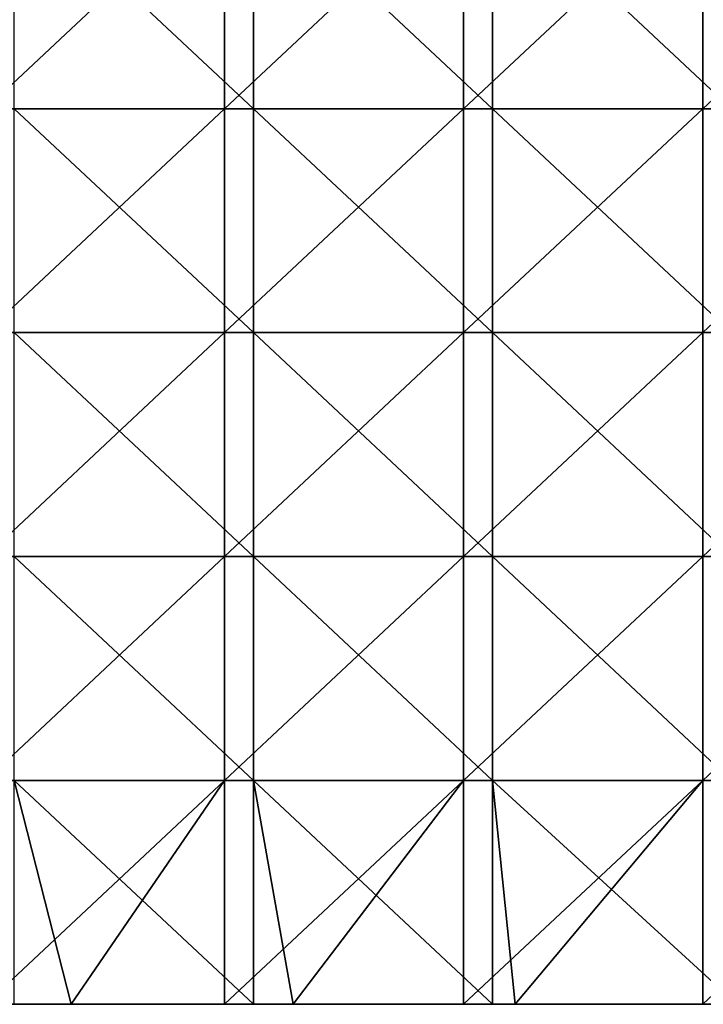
# Model space of a CAD drawing. Header units: inches. Extents: x -4.75 to 4.5, y 0 to 1.88.
# Tile 388 of 462: x 3.86 to 4.09, y 0 to 0.33. Entities that reach past the tile are written whole.
import ezdxf

# ---------------------------------------------------------------- set-up
doc = ezdxf.new("R2010")
doc.units = ezdxf.units.IN
doc.header["$LTSCALE"] = 101.851852
doc.header["$MEASUREMENT"] = 0
for name, color, linetype in [('1', 7, 'CONTINUOUS'), ('13', 7, 'CONTINUOUS'), ('14', 7, 'CONTINUOUS')]:
    doc.layers.add(name, color=color, linetype=linetype)

msp = doc.modelspace()

# ---------------------------------------------------------------- linework, layer by layer
at = {"layer": '1', "color": 13, "linetype": 'Continuous', "true_color": 0xd67263}
for points in [[(3.78011, 0, -0.04003), (3.78048, 0, -0.12011), (3.8599, 0, -0.04003), (3.78011, 0, -0.04003)], [(3.78011, 0, -0.04003), (3.8599, 0, -0.04003), (3.78011, 0, 0.04005), (3.78011, 0, -0.04003)], [(3.78011, 0, 0.04005), (3.8599, 0, -0.04003), (3.8599, 0, 0.04005), (3.78011, 0, 0.04005)], [(3.78011, 0, 0.04005), (3.8599, 0, 0.04005), (3.78048, 0, 0.12013), (3.78011, 0, 0.04005)], [(3.78017, 0, -0.76075), (3.78191, 0, -0.84083), (3.85995, 0, -0.76075), (3.78017, 0, -0.76075)], [(3.78017, 0, -0.76075), (3.85995, 0, -0.76075), (3.85882, 0, -0.68067), (3.78017, 0, -0.76075)], [(3.78017, 0, 0.76077), (3.85882, 0, 0.68069), (3.85995, 0, 0.76077), (3.78017, 0, 0.76077)], [(3.78017, 0, 0.76077), (3.85995, 0, 0.76077), (3.78191, 0, 0.84085), (3.78017, 0, 0.76077)], [(3.78048, 0, -0.12011), (3.78086, 0, -0.20019), (3.86023, 0, -0.12011), (3.78048, 0, -0.12011)], [(3.78048, 0, -0.12011), (3.86023, 0, -0.12011), (3.8599, 0, -0.04003), (3.78048, 0, -0.12011)], [(3.78048, 0, 0.12013), (3.8599, 0, 0.04005), (3.86023, 0, 0.12013), (3.78048, 0, 0.12013)], [(3.78048, 0, 0.12013), (3.86023, 0, 0.12013), (3.78086, 0, 0.20021), (3.78048, 0, 0.12013)], [(3.78086, 0, -0.20019), (3.78123, 0, -0.28027), (3.86056, 0, -0.20019), (3.78086, 0, -0.20019)], [(3.78086, 0, -0.20019), (3.86056, 0, -0.20019), (3.86023, 0, -0.12011), (3.78086, 0, -0.20019)], [(3.78086, 0, 0.20021), (3.86023, 0, 0.12013), (3.86056, 0, 0.20021), (3.78086, 0, 0.20021)], [(3.78086, 0, 0.20021), (3.86056, 0, 0.20021), (3.78123, 0, 0.28029), (3.78086, 0, 0.20021)], [(3.78123, 0, -0.28027), (3.78161, 0, -0.36035), (3.8609, 0, -0.28027), (3.78123, 0, -0.28027)], [(3.78123, 0, -0.28027), (3.8609, 0, -0.28027), (3.86056, 0, -0.20019), (3.78123, 0, -0.28027)], [(3.78123, 0, 0.28029), (3.86056, 0, 0.20021), (3.8609, 0, 0.28029), (3.78123, 0, 0.28029)], [(3.78123, 0, 0.28029), (3.8609, 0, 0.28029), (3.78161, 0, 0.36037), (3.78123, 0, 0.28029)], [(3.78161, 0, -0.36035), (3.78261, 0, -0.44043), (3.86123, 0, -0.36035), (3.78161, 0, -0.36035)], [(3.78161, 0, -0.36035), (3.86123, 0, -0.36035), (3.8609, 0, -0.28027), (3.78161, 0, -0.36035)], [(3.78161, 0, 0.36037), (3.8609, 0, 0.28029), (3.86123, 0, 0.36037), (3.78161, 0, 0.36037)], [(3.78161, 0, 0.36037), (3.86123, 0, 0.36037), (3.78261, 0, 0.44045), (3.78161, 0, 0.36037)], [(3.78365, 0, 0.92093), (3.78191, 0, 0.84085), (3.8615, 0, 0.84085), (3.78365, 0, 0.92093)], [(3.78191, 0, -0.84083), (3.78365, 0, -0.92091), (3.8615, 0, -0.84083), (3.78191, 0, -0.84083)], [(3.78191, 0, -0.84083), (3.8615, 0, -0.84083), (3.85995, 0, -0.76075), (3.78191, 0, -0.84083)], [(3.78191, 0, 0.84085), (3.85995, 0, 0.76077), (3.8615, 0, 0.84085), (3.78191, 0, 0.84085)], [(3.78261, 0, -0.44043), (3.78375, 0, -0.52051), (3.86212, 0, -0.44043), (3.78261, 0, -0.44043)], [(3.78261, 0, -0.44043), (3.86212, 0, -0.44043), (3.86123, 0, -0.36035), (3.78261, 0, -0.44043)], [(3.78261, 0, 0.44045), (3.86123, 0, 0.36037), (3.86212, 0, 0.44045), (3.78261, 0, 0.44045)], [(3.78261, 0, 0.44045), (3.86212, 0, 0.44045), (3.78375, 0, 0.52053), (3.78261, 0, 0.44045)], [(3.78365, 0, 0.92093), (3.86304, 0, 0.92093), (3.85834, 0, 1.00101), (3.78365, 0, 0.92093)], [(3.86304, 0, 0.92093), (3.78365, 0, 0.92093), (3.8615, 0, 0.84085), (3.86304, 0, 0.92093)], [(3.78365, 0, -0.92091), (3.85835, 0, -1.00099), (3.86304, 0, -0.92091), (3.78365, 0, -0.92091)], [(3.78365, 0, -0.92091), (3.86304, 0, -0.92091), (3.8615, 0, -0.84083), (3.78365, 0, -0.92091)], [(3.78375, 0, -0.52051), (3.78489, 0, -0.60059), (3.86313, 0, -0.52051), (3.78375, 0, -0.52051)], [(3.78375, 0, -0.52051), (3.86313, 0, -0.52051), (3.86212, 0, -0.44043), (3.78375, 0, -0.52051)], [(3.78375, 0, 0.52053), (3.86212, 0, 0.44045), (3.86313, 0, 0.52053), (3.78375, 0, 0.52053)], [(3.78375, 0, 0.52053), (3.86313, 0, 0.52053), (3.78489, 0, 0.60061), (3.78375, 0, 0.52053)], [(3.78489, 0, -0.60059), (3.85882, 0, -0.68067), (3.86414, 0, -0.60059), (3.78489, 0, -0.60059)], [(3.78489, 0, -0.60059), (3.86414, 0, -0.60059), (3.86313, 0, -0.52051), (3.78489, 0, -0.60059)], [(3.78489, 0, 0.60061), (3.86313, 0, 0.52053), (3.86414, 0, 0.60061), (3.78489, 0, 0.60061)], [(3.78489, 0, 0.60061), (3.86414, 0, 0.60061), (3.85882, 0, 0.68069), (3.78489, 0, 0.60061)], [(3.79848, 0, 1.16117), (3.84561, 0, 1.08109), (3.8781, 0, 1.16117), (3.79848, 0, 1.16117)], [(3.79848, 0, 1.16117), (3.8781, 0, 1.16117), (3.83197, 0, 1.24125), (3.79848, 0, 1.16117)], [(3.79849, 0, -1.16115), (3.832, 0, -1.24123), (3.8781, 0, -1.16115), (3.79849, 0, -1.16115)], [(3.79849, 0, -1.16115), (3.8781, 0, -1.16115), (3.84561, 0, -1.08107), (3.79849, 0, -1.16115)], [(3.83197, 0, 1.24125), (3.8781, 0, 1.16117), (3.91164, 0, 1.24125), (3.83197, 0, 1.24125)], [(3.83197, 0, 1.24125), (3.91164, 0, 1.24125), (3.84788, 0, 1.25), (3.83197, 0, 1.24125)], [(3.85754, 0, -1.25), (3.87661, 0, -1.25), (3.832, 0, -1.24123), (3.85754, 0, -1.25)], [(3.832, 0, -1.24123), (3.87661, 0, -1.25), (3.91167, 0, -1.24123), (3.832, 0, -1.24123)], [(3.832, 0, -1.24123), (3.91167, 0, -1.24123), (3.8781, 0, -1.16115), (3.832, 0, -1.24123)], [(3.84561, 0, 1.08109), (3.85834, 0, 1.00101), (3.92516, 0, 1.08109), (3.84561, 0, 1.08109)], [(3.84561, 0, 1.08109), (3.92516, 0, 1.08109), (3.8781, 0, 1.16117), (3.84561, 0, 1.08109)], [(3.85835, 0, -1.00099), (3.84561, 0, -1.08107), (3.92517, 0, -1.08107), (3.85835, 0, -1.00099)], [(3.84561, 0, -1.08107), (3.8781, 0, -1.16115), (3.92517, 0, -1.08107), (3.84561, 0, -1.08107)], [(3.84788, 0, 1.25), (3.91164, 0, 1.24125), (3.87661, 0, 1.25), (3.84788, 0, 1.25)], [(3.85834, 0, 1.00101), (3.86304, 0, 0.92093), (3.9383, 0, 1.00101), (3.85834, 0, 1.00101)], [(3.85834, 0, 1.00101), (3.9383, 0, 1.00101), (3.92516, 0, 1.08109), (3.85834, 0, 1.00101)], [(3.85835, 0, -1.00099), (3.9383, 0, -1.00099), (3.86304, 0, -0.92091), (3.85835, 0, -1.00099)], [(3.9383, 0, -1.00099), (3.85835, 0, -1.00099), (3.92517, 0, -1.08107), (3.9383, 0, -1.00099)], [(3.85882, 0, -0.68067), (3.85995, 0, -0.76075), (3.93874, 0, -0.68067), (3.85882, 0, -0.68067)], [(3.85882, 0, -0.68067), (3.93874, 0, -0.68067), (3.86414, 0, -0.60059), (3.85882, 0, -0.68067)], [(3.85882, 0, 0.68069), (3.86414, 0, 0.60061), (3.93874, 0, 0.68069), (3.85882, 0, 0.68069)], [(3.85882, 0, 0.68069), (3.93874, 0, 0.68069), (3.85995, 0, 0.76077), (3.85882, 0, 0.68069)], [(3.8599, 0, -0.04003), (3.86023, 0, -0.12011), (3.93968, 0, -0.04003), (3.8599, 0, -0.04003)], [(3.8599, 0, -0.04003), (3.93968, 0, -0.04003), (3.8599, 0, 0.04005), (3.8599, 0, -0.04003)], [(3.8599, 0, 0.04005), (3.93968, 0, -0.04003), (3.93968, 0, 0.04005), (3.8599, 0, 0.04005)], [(3.8599, 0, 0.04005), (3.93968, 0, 0.04005), (3.86023, 0, 0.12013), (3.8599, 0, 0.04005)], [(3.85995, 0, -0.76075), (3.8615, 0, -0.84083), (3.93973, 0, -0.76075), (3.85995, 0, -0.76075)], [(3.85995, 0, -0.76075), (3.93973, 0, -0.76075), (3.93874, 0, -0.68067), (3.85995, 0, -0.76075)], [(3.85995, 0, 0.76077), (3.93874, 0, 0.68069), (3.93973, 0, 0.76077), (3.85995, 0, 0.76077)], [(3.85995, 0, 0.76077), (3.93973, 0, 0.76077), (3.8615, 0, 0.84085), (3.85995, 0, 0.76077)], [(3.86023, 0, -0.12011), (3.86056, 0, -0.20019), (3.93997, 0, -0.12011), (3.86023, 0, -0.12011)], [(3.86023, 0, -0.12011), (3.93997, 0, -0.12011), (3.93968, 0, -0.04003), (3.86023, 0, -0.12011)], [(3.86023, 0, 0.12013), (3.93968, 0, 0.04005), (3.93997, 0, 0.12013), (3.86023, 0, 0.12013)], [(3.86023, 0, 0.12013), (3.93997, 0, 0.12013), (3.86056, 0, 0.20021), (3.86023, 0, 0.12013)], [(3.86056, 0, -0.20019), (3.8609, 0, -0.28027), (3.94027, 0, -0.20019), (3.86056, 0, -0.20019)], [(3.86056, 0, -0.20019), (3.94027, 0, -0.20019), (3.93997, 0, -0.12011), (3.86056, 0, -0.20019)], [(3.86056, 0, 0.20021), (3.93997, 0, 0.12013), (3.94027, 0, 0.20021), (3.86056, 0, 0.20021)], [(3.86056, 0, 0.20021), (3.94027, 0, 0.20021), (3.8609, 0, 0.28029), (3.86056, 0, 0.20021)], [(3.8609, 0, -0.28027), (3.86123, 0, -0.36035), (3.94056, 0, -0.28027), (3.8609, 0, -0.28027)], [(3.8609, 0, -0.28027), (3.94056, 0, -0.28027), (3.94027, 0, -0.20019), (3.8609, 0, -0.28027)], [(3.8609, 0, 0.28029), (3.94027, 0, 0.20021), (3.94056, 0, 0.28029), (3.8609, 0, 0.28029)], [(3.8609, 0, 0.28029), (3.94056, 0, 0.28029), (3.86123, 0, 0.36037), (3.8609, 0, 0.28029)], [(3.86123, 0, -0.36035), (3.86212, 0, -0.44043), (3.94085, 0, -0.36035), (3.86123, 0, -0.36035)], [(3.86123, 0, -0.36035), (3.94085, 0, -0.36035), (3.94056, 0, -0.28027), (3.86123, 0, -0.36035)], [(3.86123, 0, 0.36037), (3.94056, 0, 0.28029), (3.94085, 0, 0.36037), (3.86123, 0, 0.36037)], [(3.86123, 0, 0.36037), (3.94085, 0, 0.36037), (3.86212, 0, 0.44045), (3.86123, 0, 0.36037)], [(3.86304, 0, 0.92093), (3.8615, 0, 0.84085), (3.94108, 0, 0.84085), (3.86304, 0, 0.92093)], [(3.8615, 0, -0.84083), (3.86304, 0, -0.92091), (3.94108, 0, -0.84083), (3.8615, 0, -0.84083)], [(3.8615, 0, -0.84083), (3.94108, 0, -0.84083), (3.93973, 0, -0.76075), (3.8615, 0, -0.84083)], [(3.8615, 0, 0.84085), (3.93973, 0, 0.76077), (3.94108, 0, 0.84085), (3.8615, 0, 0.84085)], [(3.86212, 0, -0.44043), (3.86313, 0, -0.52051), (3.94163, 0, -0.44043), (3.86212, 0, -0.44043)], [(3.86212, 0, -0.44043), (3.94163, 0, -0.44043), (3.94085, 0, -0.36035), (3.86212, 0, -0.44043)], [(3.86212, 0, 0.44045), (3.94085, 0, 0.36037), (3.94163, 0, 0.44045), (3.86212, 0, 0.44045)], [(3.86212, 0, 0.44045), (3.94163, 0, 0.44045), (3.86313, 0, 0.52053), (3.86212, 0, 0.44045)], [(3.86304, 0, 0.92093), (3.94244, 0, 0.92093), (3.9383, 0, 1.00101), (3.86304, 0, 0.92093)], [(3.94244, 0, 0.92093), (3.86304, 0, 0.92093), (3.94108, 0, 0.84085), (3.94244, 0, 0.92093)], [(3.86304, 0, -0.92091), (3.9383, 0, -1.00099), (3.94244, 0, -0.92091), (3.86304, 0, -0.92091)], [(3.86304, 0, -0.92091), (3.94244, 0, -0.92091), (3.94108, 0, -0.84083), (3.86304, 0, -0.92091)], [(3.86313, 0, -0.52051), (3.86414, 0, -0.60059), (3.94252, 0, -0.52051), (3.86313, 0, -0.52051)], [(3.86313, 0, -0.52051), (3.94252, 0, -0.52051), (3.94163, 0, -0.44043), (3.86313, 0, -0.52051)], [(3.86313, 0, 0.52053), (3.94163, 0, 0.44045), (3.94252, 0, 0.52053), (3.86313, 0, 0.52053)], [(3.86313, 0, 0.52053), (3.94252, 0, 0.52053), (3.86414, 0, 0.60061), (3.86313, 0, 0.52053)], [(3.86414, 0, -0.60059), (3.93874, 0, -0.68067), (3.9434, 0, -0.60059), (3.86414, 0, -0.60059)], [(3.86414, 0, -0.60059), (3.9434, 0, -0.60059), (3.94252, 0, -0.52051), (3.86414, 0, -0.60059)], [(3.86414, 0, 0.60061), (3.94252, 0, 0.52053), (3.9434, 0, 0.60061), (3.86414, 0, 0.60061)], [(3.86414, 0, 0.60061), (3.9434, 0, 0.60061), (3.93874, 0, 0.68069), (3.86414, 0, 0.60061)], [(3.87661, 0, 1.25), (3.91164, 0, 1.24125), (3.92796, 0, 1.25), (3.87661, 0, 1.25)], [(3.87661, 0, -1.25), (3.93762, 0, -1.25), (3.91167, 0, -1.24123), (3.87661, 0, -1.25)], [(3.8781, 0, 1.16117), (3.92516, 0, 1.08109), (3.95771, 0, 1.16117), (3.8781, 0, 1.16117)], [(3.8781, 0, 1.16117), (3.95771, 0, 1.16117), (3.91164, 0, 1.24125), (3.8781, 0, 1.16117)], [(3.8781, 0, -1.16115), (3.91167, 0, -1.24123), (3.95772, 0, -1.16115), (3.8781, 0, -1.16115)], [(3.8781, 0, -1.16115), (3.95772, 0, -1.16115), (3.92517, 0, -1.08107), (3.8781, 0, -1.16115)], [(3.91164, 0, 1.24125), (3.95771, 0, 1.16117), (3.99131, 0, 1.24125), (3.91164, 0, 1.24125)], [(3.91164, 0, 1.24125), (3.99131, 0, 1.24125), (3.92796, 0, 1.25), (3.91164, 0, 1.24125)], [(3.93762, 0, -1.25), (3.95093, 0, -1.25), (3.91167, 0, -1.24123), (3.93762, 0, -1.25)], [(3.91167, 0, -1.24123), (3.95093, 0, -1.25), (3.99134, 0, -1.24123), (3.91167, 0, -1.24123)], [(3.91167, 0, -1.24123), (3.99134, 0, -1.24123), (3.95772, 0, -1.16115), (3.91167, 0, -1.24123)], [(3.92516, 0, 1.08109), (3.9383, 0, 1.00101), (4.00472, 0, 1.08109), (3.92516, 0, 1.08109)], [(3.92516, 0, 1.08109), (4.00472, 0, 1.08109), (3.95771, 0, 1.16117), (3.92516, 0, 1.08109)], [(3.9383, 0, -1.00099), (3.92517, 0, -1.08107), (4.00472, 0, -1.08107), (3.9383, 0, -1.00099)], [(3.92517, 0, -1.08107), (3.95772, 0, -1.16115), (4.00472, 0, -1.08107), (3.92517, 0, -1.08107)], [(3.92796, 0, 1.25), (3.99131, 0, 1.24125), (3.95093, 0, 1.25), (3.92796, 0, 1.25)], [(3.9383, 0, 1.00101), (3.94244, 0, 0.92093), (4.01826, 0, 1.00101), (3.9383, 0, 1.00101)], [(3.9383, 0, 1.00101), (4.01826, 0, 1.00101), (4.00472, 0, 1.08109), (3.9383, 0, 1.00101)], [(3.9383, 0, -1.00099), (4.01826, 0, -1.00099), (3.94244, 0, -0.92091), (3.9383, 0, -1.00099)], [(4.01826, 0, -1.00099), (3.9383, 0, -1.00099), (4.00472, 0, -1.08107), (4.01826, 0, -1.00099)], [(3.93874, 0, -0.68067), (3.93973, 0, -0.76075), (4.01867, 0, -0.68067), (3.93874, 0, -0.68067)], [(3.93874, 0, -0.68067), (4.01867, 0, -0.68067), (3.9434, 0, -0.60059), (3.93874, 0, -0.68067)], [(3.93874, 0, 0.68069), (3.9434, 0, 0.60061), (4.01867, 0, 0.68069), (3.93874, 0, 0.68069)], [(3.93874, 0, 0.68069), (4.01867, 0, 0.68069), (3.93973, 0, 0.76077), (3.93874, 0, 0.68069)], [(3.93968, 0, -0.04003), (3.93997, 0, -0.12011), (4.01947, 0, -0.04003), (3.93968, 0, -0.04003)], [(3.93968, 0, -0.04003), (4.01947, 0, -0.04003), (3.93968, 0, 0.04005), (3.93968, 0, -0.04003)], [(3.93968, 0, 0.04005), (4.01947, 0, -0.04003), (4.01947, 0, 0.04005), (3.93968, 0, 0.04005)], [(3.93968, 0, 0.04005), (4.01947, 0, 0.04005), (3.93997, 0, 0.12013), (3.93968, 0, 0.04005)], [(3.93973, 0, -0.76075), (3.94108, 0, -0.84083), (4.01951, 0, -0.76075), (3.93973, 0, -0.76075)], [(3.93973, 0, -0.76075), (4.01951, 0, -0.76075), (4.01867, 0, -0.68067), (3.93973, 0, -0.76075)], [(3.93973, 0, 0.76077), (4.01867, 0, 0.68069), (4.01951, 0, 0.76077), (3.93973, 0, 0.76077)], [(3.93973, 0, 0.76077), (4.01951, 0, 0.76077), (3.94108, 0, 0.84085), (3.93973, 0, 0.76077)], [(3.93997, 0, -0.12011), (3.94027, 0, -0.20019), (4.01972, 0, -0.12011), (3.93997, 0, -0.12011)], [(3.93997, 0, -0.12011), (4.01972, 0, -0.12011), (4.01947, 0, -0.04003), (3.93997, 0, -0.12011)], [(3.93997, 0, 0.12013), (4.01947, 0, 0.04005), (4.01972, 0, 0.12013), (3.93997, 0, 0.12013)], [(3.93997, 0, 0.12013), (4.01972, 0, 0.12013), (3.94027, 0, 0.20021), (3.93997, 0, 0.12013)], [(3.94027, 0, -0.20019), (3.94056, 0, -0.28027), (4.01997, 0, -0.20019), (3.94027, 0, -0.20019)], [(3.94027, 0, -0.20019), (4.01997, 0, -0.20019), (4.01972, 0, -0.12011), (3.94027, 0, -0.20019)], [(3.94027, 0, 0.20021), (4.01972, 0, 0.12013), (4.01997, 0, 0.20021), (3.94027, 0, 0.20021)], [(3.94027, 0, 0.20021), (4.01997, 0, 0.20021), (3.94056, 0, 0.28029), (3.94027, 0, 0.20021)], [(3.94056, 0, -0.28027), (3.94085, 0, -0.36035), (4.02022, 0, -0.28027), (3.94056, 0, -0.28027)], [(3.94056, 0, -0.28027), (4.02022, 0, -0.28027), (4.01997, 0, -0.20019), (3.94056, 0, -0.28027)], [(3.94056, 0, 0.28029), (4.01997, 0, 0.20021), (4.02022, 0, 0.28029), (3.94056, 0, 0.28029)], [(3.94056, 0, 0.28029), (4.02022, 0, 0.28029), (3.94085, 0, 0.36037), (3.94056, 0, 0.28029)], [(3.94085, 0, -0.36035), (3.94163, 0, -0.44043), (4.02047, 0, -0.36035), (3.94085, 0, -0.36035)], [(3.94085, 0, -0.36035), (4.02047, 0, -0.36035), (4.02022, 0, -0.28027), (3.94085, 0, -0.36035)], [(3.94085, 0, 0.36037), (4.02022, 0, 0.28029), (4.02047, 0, 0.36037), (3.94085, 0, 0.36037)], [(3.94085, 0, 0.36037), (4.02047, 0, 0.36037), (3.94163, 0, 0.44045), (3.94085, 0, 0.36037)], [(3.94244, 0, 0.92093), (3.94108, 0, 0.84085), (4.02067, 0, 0.84085), (3.94244, 0, 0.92093)], [(3.94108, 0, -0.84083), (3.94244, 0, -0.92091), (4.02067, 0, -0.84083), (3.94108, 0, -0.84083)], [(3.94108, 0, -0.84083), (4.02067, 0, -0.84083), (4.01951, 0, -0.76075), (3.94108, 0, -0.84083)], [(3.94108, 0, 0.84085), (4.01951, 0, 0.76077), (4.02067, 0, 0.84085), (3.94108, 0, 0.84085)], [(3.94163, 0, -0.44043), (3.94252, 0, -0.52051), (4.02114, 0, -0.44043), (3.94163, 0, -0.44043)], [(3.94163, 0, -0.44043), (4.02114, 0, -0.44043), (4.02047, 0, -0.36035), (3.94163, 0, -0.44043)], [(3.94163, 0, 0.44045), (4.02047, 0, 0.36037), (4.02114, 0, 0.44045), (3.94163, 0, 0.44045)], [(3.94163, 0, 0.44045), (4.02114, 0, 0.44045), (3.94252, 0, 0.52053), (3.94163, 0, 0.44045)], [(3.94244, 0, 0.92093), (4.02183, 0, 0.92093), (4.01826, 0, 1.00101), (3.94244, 0, 0.92093)], [(4.02183, 0, 0.92093), (3.94244, 0, 0.92093), (4.02067, 0, 0.84085), (4.02183, 0, 0.92093)], [(3.94244, 0, -0.92091), (4.01826, 0, -1.00099), (4.02183, 0, -0.92091), (3.94244, 0, -0.92091)], [(3.94244, 0, -0.92091), (4.02183, 0, -0.92091), (4.02067, 0, -0.84083), (3.94244, 0, -0.92091)], [(3.94252, 0, -0.52051), (3.9434, 0, -0.60059), (4.0219, 0, -0.52051), (3.94252, 0, -0.52051)], [(3.94252, 0, -0.52051), (4.0219, 0, -0.52051), (4.02114, 0, -0.44043), (3.94252, 0, -0.52051)], [(3.94252, 0, 0.52053), (4.02114, 0, 0.44045), (4.0219, 0, 0.52053), (3.94252, 0, 0.52053)], [(3.94252, 0, 0.52053), (4.0219, 0, 0.52053), (3.9434, 0, 0.60061), (3.94252, 0, 0.52053)], [(3.9434, 0, -0.60059), (4.01867, 0, -0.68067), (4.02266, 0, -0.60059), (3.9434, 0, -0.60059)], [(3.9434, 0, -0.60059), (4.02266, 0, -0.60059), (4.0219, 0, -0.52051), (3.9434, 0, -0.60059)], [(3.9434, 0, 0.60061), (4.0219, 0, 0.52053), (4.02266, 0, 0.60061), (3.9434, 0, 0.60061)], [(3.9434, 0, 0.60061), (4.02266, 0, 0.60061), (4.01867, 0, 0.68069), (3.9434, 0, 0.60061)], [(3.95093, 0, 1.25), (3.99131, 0, 1.24125), (4.00804, 0, 1.25), (3.95093, 0, 1.25)], [(3.95093, 0, -1.25), (4.0177, 0, -1.25), (3.99134, 0, -1.24123), (3.95093, 0, -1.25)], [(3.95771, 0, 1.16117), (4.00472, 0, 1.08109), (4.03733, 0, 1.16117), (3.95771, 0, 1.16117)], [(3.95771, 0, 1.16117), (4.03733, 0, 1.16117), (3.99131, 0, 1.24125), (3.95771, 0, 1.16117)], [(3.95772, 0, -1.16115), (3.99134, 0, -1.24123), (4.03733, 0, -1.16115), (3.95772, 0, -1.16115)], [(3.95772, 0, -1.16115), (4.03733, 0, -1.16115), (4.00472, 0, -1.08107), (3.95772, 0, -1.16115)], [(3.99131, 0, 1.24125), (4.03733, 0, 1.16117), (4.07098, 0, 1.24125), (3.99131, 0, 1.24125)], [(3.99131, 0, 1.24125), (4.07098, 0, 1.24125), (4.00804, 0, 1.25), (3.99131, 0, 1.24125)], [(4.0177, 0, -1.25), (4.02524, 0, -1.25), (3.99134, 0, -1.24123), (4.0177, 0, -1.25)], [(3.99134, 0, -1.24123), (4.02524, 0, -1.25), (4.07101, 0, -1.24123), (3.99134, 0, -1.24123)], [(3.99134, 0, -1.24123), (4.07101, 0, -1.24123), (4.03733, 0, -1.16115), (3.99134, 0, -1.24123)], [(4.00472, 0, 1.08109), (4.01826, 0, 1.00101), (4.08427, 0, 1.08109), (4.00472, 0, 1.08109)], [(4.00472, 0, 1.08109), (4.08427, 0, 1.08109), (4.03733, 0, 1.16117), (4.00472, 0, 1.08109)], [(4.01826, 0, -1.00099), (4.00472, 0, -1.08107), (4.08427, 0, -1.08107), (4.01826, 0, -1.00099)], [(4.00472, 0, -1.08107), (4.03733, 0, -1.16115), (4.08427, 0, -1.08107), (4.00472, 0, -1.08107)], [(4.00804, 0, 1.25), (4.07098, 0, 1.24125), (4.02524, 0, 1.25), (4.00804, 0, 1.25)], [(4.01826, 0, 1.00101), (4.02183, 0, 0.92093), (4.09821, 0, 1.00101), (4.01826, 0, 1.00101)], [(4.01826, 0, 1.00101), (4.09821, 0, 1.00101), (4.08427, 0, 1.08109), (4.01826, 0, 1.00101)], [(4.01826, 0, -1.00099), (4.09822, 0, -1.00099), (4.02183, 0, -0.92091), (4.01826, 0, -1.00099)], [(4.09822, 0, -1.00099), (4.01826, 0, -1.00099), (4.08427, 0, -1.08107), (4.09822, 0, -1.00099)], [(4.01867, 0, -0.68067), (4.01951, 0, -0.76075), (4.09859, 0, -0.68067), (4.01867, 0, -0.68067)], [(4.01867, 0, -0.68067), (4.09859, 0, -0.68067), (4.02266, 0, -0.60059), (4.01867, 0, -0.68067)], [(4.01867, 0, 0.68069), (4.02266, 0, 0.60061), (4.09859, 0, 0.68069), (4.01867, 0, 0.68069)], [(4.01867, 0, 0.68069), (4.09859, 0, 0.68069), (4.01951, 0, 0.76077), (4.01867, 0, 0.68069)], [(4.01947, 0, -0.04003), (4.01972, 0, -0.12011), (4.09926, 0, -0.04003), (4.01947, 0, -0.04003)], [(4.01947, 0, -0.04003), (4.09926, 0, -0.04003), (4.01947, 0, 0.04005), (4.01947, 0, -0.04003)], [(4.01947, 0, 0.04005), (4.09926, 0, -0.04003), (4.09926, 0, 0.04005), (4.01947, 0, 0.04005)], [(4.01947, 0, 0.04005), (4.09926, 0, 0.04005), (4.01972, 0, 0.12013), (4.01947, 0, 0.04005)], [(4.01951, 0, -0.76075), (4.02067, 0, -0.84083), (4.09929, 0, -0.76075), (4.01951, 0, -0.76075)], [(4.01951, 0, -0.76075), (4.09929, 0, -0.76075), (4.09859, 0, -0.68067), (4.01951, 0, -0.76075)], [(4.01951, 0, 0.76077), (4.09859, 0, 0.68069), (4.09929, 0, 0.76077), (4.01951, 0, 0.76077)], [(4.01951, 0, 0.76077), (4.09929, 0, 0.76077), (4.02067, 0, 0.84085), (4.01951, 0, 0.76077)], [(4.01972, 0, -0.12011), (4.01997, 0, -0.20019), (4.09947, 0, -0.12011), (4.01972, 0, -0.12011)], [(4.01972, 0, -0.12011), (4.09947, 0, -0.12011), (4.09926, 0, -0.04003), (4.01972, 0, -0.12011)], [(4.01972, 0, 0.12013), (4.09926, 0, 0.04005), (4.09947, 0, 0.12013), (4.01972, 0, 0.12013)], [(4.01972, 0, 0.12013), (4.09947, 0, 0.12013), (4.01997, 0, 0.20021), (4.01972, 0, 0.12013)], [(4.01997, 0, -0.20019), (4.02022, 0, -0.28027), (4.09968, 0, -0.20019), (4.01997, 0, -0.20019)], [(4.01997, 0, -0.20019), (4.09968, 0, -0.20019), (4.09947, 0, -0.12011), (4.01997, 0, -0.20019)], [(4.01997, 0, 0.20021), (4.09947, 0, 0.12013), (4.09968, 0, 0.20021), (4.01997, 0, 0.20021)], [(4.01997, 0, 0.20021), (4.09968, 0, 0.20021), (4.02022, 0, 0.28029), (4.01997, 0, 0.20021)], [(4.02022, 0, -0.28027), (4.02047, 0, -0.36035), (4.09988, 0, -0.28027), (4.02022, 0, -0.28027)], [(4.02022, 0, -0.28027), (4.09988, 0, -0.28027), (4.09968, 0, -0.20019), (4.02022, 0, -0.28027)], [(4.02022, 0, 0.28029), (4.09968, 0, 0.20021), (4.09988, 0, 0.28029), (4.02022, 0, 0.28029)], [(4.02022, 0, 0.28029), (4.09988, 0, 0.28029), (4.02047, 0, 0.36037), (4.02022, 0, 0.28029)], [(4.02047, 0, -0.36035), (4.02114, 0, -0.44043), (4.10009, 0, -0.36035), (4.02047, 0, -0.36035)], [(4.02047, 0, -0.36035), (4.10009, 0, -0.36035), (4.09988, 0, -0.28027), (4.02047, 0, -0.36035)], [(4.02047, 0, 0.36037), (4.09988, 0, 0.28029), (4.10009, 0, 0.36037), (4.02047, 0, 0.36037)], [(4.02047, 0, 0.36037), (4.10009, 0, 0.36037), (4.02114, 0, 0.44045), (4.02047, 0, 0.36037)], [(4.02183, 0, 0.92093), (4.02067, 0, 0.84085), (4.10026, 0, 0.84085), (4.02183, 0, 0.92093)], [(4.02067, 0, -0.84083), (4.02183, 0, -0.92091), (4.10026, 0, -0.84083), (4.02067, 0, -0.84083)], [(4.02067, 0, -0.84083), (4.10026, 0, -0.84083), (4.09929, 0, -0.76075), (4.02067, 0, -0.84083)], [(4.02067, 0, 0.84085), (4.09929, 0, 0.76077), (4.10026, 0, 0.84085), (4.02067, 0, 0.84085)], [(4.02114, 0, -0.44043), (4.0219, 0, -0.52051), (4.10065, 0, -0.44043), (4.02114, 0, -0.44043)], [(4.02114, 0, -0.44043), (4.10065, 0, -0.44043), (4.10009, 0, -0.36035), (4.02114, 0, -0.44043)], [(4.02114, 0, 0.44045), (4.10009, 0, 0.36037), (4.10065, 0, 0.44045), (4.02114, 0, 0.44045)], [(4.02114, 0, 0.44045), (4.10065, 0, 0.44045), (4.0219, 0, 0.52053), (4.02114, 0, 0.44045)], [(4.02183, 0, 0.92093), (4.10123, 0, 0.92093), (4.09821, 0, 1.00101), (4.02183, 0, 0.92093)], [(4.10123, 0, 0.92093), (4.02183, 0, 0.92093), (4.10026, 0, 0.84085), (4.10123, 0, 0.92093)], [(4.02183, 0, -0.92091), (4.09822, 0, -1.00099), (4.10123, 0, -0.92091), (4.02183, 0, -0.92091)], [(4.02183, 0, -0.92091), (4.10123, 0, -0.92091), (4.10026, 0, -0.84083), (4.02183, 0, -0.92091)], [(4.0219, 0, -0.52051), (4.02266, 0, -0.60059), (4.10128, 0, -0.52051), (4.0219, 0, -0.52051)], [(4.0219, 0, -0.52051), (4.10128, 0, -0.52051), (4.10065, 0, -0.44043), (4.0219, 0, -0.52051)], [(4.0219, 0, 0.52053), (4.10065, 0, 0.44045), (4.10128, 0, 0.52053), (4.0219, 0, 0.52053)], [(4.0219, 0, 0.52053), (4.10128, 0, 0.52053), (4.02266, 0, 0.60061), (4.0219, 0, 0.52053)], [(4.02266, 0, -0.60059), (4.09859, 0, -0.68067), (4.10191, 0, -0.60059), (4.02266, 0, -0.60059)], [(4.02266, 0, -0.60059), (4.10191, 0, -0.60059), (4.10128, 0, -0.52051), (4.02266, 0, -0.60059)], [(4.02266, 0, 0.60061), (4.10128, 0, 0.52053), (4.10191, 0, 0.60061), (4.02266, 0, 0.60061)], [(4.02266, 0, 0.60061), (4.10191, 0, 0.60061), (4.09859, 0, 0.68069), (4.02266, 0, 0.60061)], [(4.02524, 0, 1.25), (4.07098, 0, 1.24125), (4.08812, 0, 1.25), (4.02524, 0, 1.25)], [(4.02524, 0, -1.25), (4.09956, 0, -1.25), (4.07101, 0, -1.24123), (4.02524, 0, -1.25)], [(4.03733, 0, 1.16117), (4.08427, 0, 1.08109), (4.11694, 0, 1.16117), (4.03733, 0, 1.16117)], [(4.03733, 0, 1.16117), (4.11694, 0, 1.16117), (4.07098, 0, 1.24125), (4.03733, 0, 1.16117)], [(4.03733, 0, -1.16115), (4.07101, 0, -1.24123), (4.11695, 0, -1.16115), (4.03733, 0, -1.16115)], [(4.03733, 0, -1.16115), (4.11695, 0, -1.16115), (4.08427, 0, -1.08107), (4.03733, 0, -1.16115)], [(4.07098, 0, 1.24125), (4.11694, 0, 1.16117), (4.15065, 0, 1.24125), (4.07098, 0, 1.24125)], [(4.07098, 0, 1.24125), (4.15065, 0, 1.24125), (4.08812, 0, 1.25), (4.07098, 0, 1.24125)], [(4.07101, 0, -1.24123), (4.09956, 0, -1.25), (4.15068, 0, -1.24123), (4.07101, 0, -1.24123)], [(4.07101, 0, -1.24123), (4.15068, 0, -1.24123), (4.11695, 0, -1.16115), (4.07101, 0, -1.24123)], [(4.08427, 0, 1.08109), (4.09821, 0, 1.00101), (4.16383, 0, 1.08109), (4.08427, 0, 1.08109)], [(4.08427, 0, 1.08109), (4.16383, 0, 1.08109), (4.11694, 0, 1.16117), (4.08427, 0, 1.08109)], [(4.09822, 0, -1.00099), (4.08427, 0, -1.08107), (4.16383, 0, -1.08107), (4.09822, 0, -1.00099)], [(4.08427, 0, -1.08107), (4.11695, 0, -1.16115), (4.16383, 0, -1.08107), (4.08427, 0, -1.08107)], [(4.08812, 0, 1.25), (4.15065, 0, 1.24125), (4.09956, 0, 1.25), (4.08812, 0, 1.25)]]:
    msp.add_3dface(points, dxfattribs=at)
at = {"layer": '13', "color": 13, "linetype": 'Continuous', "true_color": 0xd67263}
for points in [[(3.85754, 0.3, -1.25), (3.85754, 0.375, -1.25), (3.93762, 0.3, -1.25), (3.85754, 0.3, -1.25)], [(3.93762, 0.3, -1.25), (3.85754, 0.375, -1.25), (3.93762, 0.375, -1.25), (3.93762, 0.3, -1.25)], [(3.93762, 0.3, -1.25), (3.93762, 0.375, -1.25), (4.0177, 0.3, -1.25), (3.93762, 0.3, -1.25)], [(4.0177, 0.3, -1.25), (3.93762, 0.375, -1.25), (4.0177, 0.375, -1.25), (4.0177, 0.3, -1.25)], [(4.0177, 0.3, -1.25), (4.0177, 0.375, -1.25), (4.09778, 0.3, -1.25), (4.0177, 0.3, -1.25)], [(4.09778, 0.3, -1.25), (4.0177, 0.375, -1.25), (4.09778, 0.375, -1.25), (4.09778, 0.3, -1.25)], [(3.85754, 0.225, -1.25), (3.85754, 0.3, -1.25), (3.93762, 0.225, -1.25), (3.85754, 0.225, -1.25)], [(3.93762, 0.225, -1.25), (3.85754, 0.3, -1.25), (3.93762, 0.3, -1.25), (3.93762, 0.225, -1.25)], [(3.93762, 0.225, -1.25), (3.93762, 0.3, -1.25), (4.0177, 0.225, -1.25), (3.93762, 0.225, -1.25)], [(4.0177, 0.225, -1.25), (3.93762, 0.3, -1.25), (4.0177, 0.3, -1.25), (4.0177, 0.225, -1.25)], [(4.0177, 0.225, -1.25), (4.0177, 0.3, -1.25), (4.09778, 0.225, -1.25), (4.0177, 0.225, -1.25)], [(4.09778, 0.225, -1.25), (4.0177, 0.3, -1.25), (4.09778, 0.3, -1.25), (4.09778, 0.225, -1.25)], [(3.85754, 0.15, -1.25), (3.85754, 0.225, -1.25), (3.93762, 0.15, -1.25), (3.85754, 0.15, -1.25)], [(3.93762, 0.15, -1.25), (3.85754, 0.225, -1.25), (3.93762, 0.225, -1.25), (3.93762, 0.15, -1.25)], [(3.93762, 0.15, -1.25), (3.93762, 0.225, -1.25), (4.0177, 0.15, -1.25), (3.93762, 0.15, -1.25)], [(4.0177, 0.15, -1.25), (3.93762, 0.225, -1.25), (4.0177, 0.225, -1.25), (4.0177, 0.15, -1.25)], [(4.0177, 0.15, -1.25), (4.0177, 0.225, -1.25), (4.09778, 0.15, -1.25), (4.0177, 0.15, -1.25)], [(4.09778, 0.15, -1.25), (4.0177, 0.225, -1.25), (4.09778, 0.225, -1.25), (4.09778, 0.15, -1.25)], [(3.85754, 0.075, -1.25), (3.85754, 0.15, -1.25), (3.93762, 0.075, -1.25), (3.85754, 0.075, -1.25)], [(3.93762, 0.075, -1.25), (3.85754, 0.15, -1.25), (3.93762, 0.15, -1.25), (3.93762, 0.075, -1.25)], [(3.93762, 0.075, -1.25), (3.93762, 0.15, -1.25), (4.0177, 0.075, -1.25), (3.93762, 0.075, -1.25)], [(4.0177, 0.075, -1.25), (3.93762, 0.15, -1.25), (4.0177, 0.15, -1.25), (4.0177, 0.075, -1.25)], [(4.0177, 0.075, -1.25), (4.0177, 0.15, -1.25), (4.09778, 0.075, -1.25), (4.0177, 0.075, -1.25)], [(4.09778, 0.075, -1.25), (4.0177, 0.15, -1.25), (4.09778, 0.15, -1.25), (4.09778, 0.075, -1.25)], [(3.93762, 0, -1.25), (3.87661, 0, -1.25), (3.85754, 0.075, -1.25), (3.93762, 0, -1.25)], [(3.93762, 0, -1.25), (3.85754, 0.075, -1.25), (3.93762, 0.075, -1.25), (3.93762, 0, -1.25)], [(3.87661, 0, -1.25), (3.85754, 0, -1.25), (3.85754, 0.075, -1.25), (3.87661, 0, -1.25)], [(4.0177, 0, -1.25), (3.95093, 0, -1.25), (3.93762, 0.075, -1.25), (4.0177, 0, -1.25)], [(4.0177, 0, -1.25), (3.93762, 0.075, -1.25), (4.0177, 0.075, -1.25), (4.0177, 0, -1.25)], [(3.95093, 0, -1.25), (3.93762, 0, -1.25), (3.93762, 0.075, -1.25), (3.95093, 0, -1.25)], [(4.09956, 0, -1.25), (4.02524, 0, -1.25), (4.0177, 0.075, -1.25), (4.09956, 0, -1.25)], [(4.09956, 0, -1.25), (4.0177, 0.075, -1.25), (4.09778, 0.075, -1.25), (4.09956, 0, -1.25)], [(4.02524, 0, -1.25), (4.0177, 0, -1.25), (4.0177, 0.075, -1.25), (4.02524, 0, -1.25)]]:
    msp.add_3dface(points, dxfattribs=at)
at = {"layer": '14', "color": 13, "linetype": 'Continuous', "true_color": 0xd67263}
for points in [[(3.92796, 0.3, 1.25), (3.92796, 0.375, 1.25), (3.84788, 0.3, 1.25), (3.92796, 0.3, 1.25)], [(3.84788, 0.3, 1.25), (3.92796, 0.375, 1.25), (3.84788, 0.375, 1.25), (3.84788, 0.3, 1.25)], [(4.00804, 0.3, 1.25), (4.00804, 0.375, 1.25), (3.92796, 0.3, 1.25), (4.00804, 0.3, 1.25)], [(3.92796, 0.3, 1.25), (4.00804, 0.375, 1.25), (3.92796, 0.375, 1.25), (3.92796, 0.3, 1.25)], [(4.08812, 0.3, 1.25), (4.08812, 0.375, 1.25), (4.00804, 0.3, 1.25), (4.08812, 0.3, 1.25)], [(4.00804, 0.3, 1.25), (4.08812, 0.375, 1.25), (4.00804, 0.375, 1.25), (4.00804, 0.3, 1.25)], [(4.1682, 0.3, 1.25), (4.1682, 0.375, 1.25), (4.08812, 0.3, 1.25), (4.1682, 0.3, 1.25)], [(4.08812, 0.3, 1.25), (4.1682, 0.375, 1.25), (4.08812, 0.375, 1.25), (4.08812, 0.3, 1.25)], [(3.92796, 0.225, 1.25), (3.92796, 0.3, 1.25), (3.84788, 0.225, 1.25), (3.92796, 0.225, 1.25)], [(3.84788, 0.225, 1.25), (3.92796, 0.3, 1.25), (3.84788, 0.3, 1.25), (3.84788, 0.225, 1.25)], [(4.00804, 0.225, 1.25), (4.00804, 0.3, 1.25), (3.92796, 0.225, 1.25), (4.00804, 0.225, 1.25)], [(3.92796, 0.225, 1.25), (4.00804, 0.3, 1.25), (3.92796, 0.3, 1.25), (3.92796, 0.225, 1.25)], [(4.08812, 0.225, 1.25), (4.08812, 0.3, 1.25), (4.00804, 0.225, 1.25), (4.08812, 0.225, 1.25)], [(4.00804, 0.225, 1.25), (4.08812, 0.3, 1.25), (4.00804, 0.3, 1.25), (4.00804, 0.225, 1.25)], [(4.1682, 0.225, 1.25), (4.1682, 0.3, 1.25), (4.08812, 0.225, 1.25), (4.1682, 0.225, 1.25)], [(4.08812, 0.225, 1.25), (4.1682, 0.3, 1.25), (4.08812, 0.3, 1.25), (4.08812, 0.225, 1.25)], [(3.92796, 0.15, 1.25), (3.92796, 0.225, 1.25), (3.84788, 0.15, 1.25), (3.92796, 0.15, 1.25)], [(3.84788, 0.15, 1.25), (3.92796, 0.225, 1.25), (3.84788, 0.225, 1.25), (3.84788, 0.15, 1.25)], [(4.00804, 0.15, 1.25), (4.00804, 0.225, 1.25), (3.92796, 0.15, 1.25), (4.00804, 0.15, 1.25)], [(3.92796, 0.15, 1.25), (4.00804, 0.225, 1.25), (3.92796, 0.225, 1.25), (3.92796, 0.15, 1.25)], [(4.08812, 0.15, 1.25), (4.08812, 0.225, 1.25), (4.00804, 0.15, 1.25), (4.08812, 0.15, 1.25)], [(4.00804, 0.15, 1.25), (4.08812, 0.225, 1.25), (4.00804, 0.225, 1.25), (4.00804, 0.15, 1.25)], [(4.1682, 0.15, 1.25), (4.1682, 0.225, 1.25), (4.08812, 0.15, 1.25), (4.1682, 0.15, 1.25)], [(4.08812, 0.15, 1.25), (4.1682, 0.225, 1.25), (4.08812, 0.225, 1.25), (4.08812, 0.15, 1.25)], [(3.92796, 0.075, 1.25), (3.92796, 0.15, 1.25), (3.84788, 0.075, 1.25), (3.92796, 0.075, 1.25)], [(3.84788, 0.075, 1.25), (3.92796, 0.15, 1.25), (3.84788, 0.15, 1.25), (3.84788, 0.075, 1.25)], [(4.00804, 0.075, 1.25), (4.00804, 0.15, 1.25), (3.92796, 0.075, 1.25), (4.00804, 0.075, 1.25)], [(3.92796, 0.075, 1.25), (4.00804, 0.15, 1.25), (3.92796, 0.15, 1.25), (3.92796, 0.075, 1.25)], [(4.08812, 0.075, 1.25), (4.08812, 0.15, 1.25), (4.00804, 0.075, 1.25), (4.08812, 0.075, 1.25)], [(4.00804, 0.075, 1.25), (4.08812, 0.15, 1.25), (4.00804, 0.15, 1.25), (4.00804, 0.075, 1.25)], [(4.1682, 0.075, 1.25), (4.1682, 0.15, 1.25), (4.08812, 0.075, 1.25), (4.1682, 0.075, 1.25)], [(4.08812, 0.075, 1.25), (4.1682, 0.15, 1.25), (4.08812, 0.15, 1.25), (4.08812, 0.075, 1.25)], [(3.84788, 0, 1.25), (3.87661, 0, 1.25), (3.92796, 0.075, 1.25), (3.84788, 0, 1.25)], [(3.84788, 0, 1.25), (3.92796, 0.075, 1.25), (3.84788, 0.075, 1.25), (3.84788, 0, 1.25)], [(3.87661, 0, 1.25), (3.92796, 0, 1.25), (3.92796, 0.075, 1.25), (3.87661, 0, 1.25)], [(3.92796, 0, 1.25), (3.95093, 0, 1.25), (4.00804, 0.075, 1.25), (3.92796, 0, 1.25)], [(3.92796, 0, 1.25), (4.00804, 0.075, 1.25), (3.92796, 0.075, 1.25), (3.92796, 0, 1.25)], [(3.95093, 0, 1.25), (4.00804, 0, 1.25), (4.00804, 0.075, 1.25), (3.95093, 0, 1.25)], [(4.00804, 0, 1.25), (4.02524, 0, 1.25), (4.08812, 0.075, 1.25), (4.00804, 0, 1.25)], [(4.00804, 0, 1.25), (4.08812, 0.075, 1.25), (4.00804, 0.075, 1.25), (4.00804, 0, 1.25)], [(4.02524, 0, 1.25), (4.08812, 0, 1.25), (4.08812, 0.075, 1.25), (4.02524, 0, 1.25)], [(4.08812, 0, 1.25), (4.09956, 0, 1.25), (4.1682, 0.075, 1.25), (4.08812, 0, 1.25)], [(4.08812, 0, 1.25), (4.1682, 0.075, 1.25), (4.08812, 0.075, 1.25), (4.08812, 0, 1.25)]]:
    msp.add_3dface(points, dxfattribs=at)

doc.saveas('drawing.dxf')
